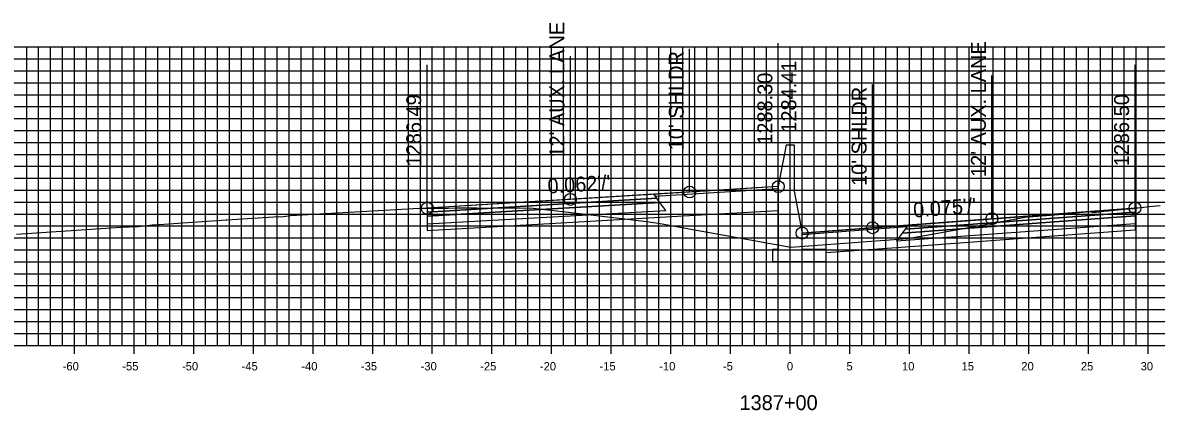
# Model space of a CAD drawing. Extents: x 674939 to 678919, y 750652 to 765176.
# Drawn here: x 678674.2 to 678769.2, y 755587.1 to 755619.6 of the extents above; entities that cross this region are included whole.
import ezdxf

# ---------------------------------------------------------------- set-up
doc = ezdxf.new("R2010")
doc.units = 0
for name, color, linetype in [('R_Alt Surface', 7, 'Continuous'), ('R_Axis', 7, 'Continuous'), ('R_Axis Annot', 7, 'Continuous'), ('R_Exist Surface', 7, 'Continuous'), ('R_Fin Surface', 7, 'Continuous'), ('R_Grid', 7, 'Continuous'), ('R_No Plot', 7, 'Continuous'), ('R_Proposed Road', 7, 'Continuous'), ('R_Xsect Elev', 7, 'Continuous'), ('R_Xsect Slope', 7, 'Continuous')]:
    doc.layers.add(name, color=color, linetype=linetype)

msp = doc.modelspace()

# ---------------------------------------------------------------- linework, layer by layer
at = {"layer": 'R_Alt Surface'}
for points in [[(678708.103, 755603.708), (678708.103, 755603.378), (678727.603, 755604.53), (678727.353, 755604.87)], [(678708.103, 755603.378), (678708.103, 755602.718), (678728.103, 755603.85), (678727.603, 755604.53)], [(678767.433, 755603.39), (678767.433, 755602.73), (678747.433, 755601.266), (678747.933, 755601.946)], [(678767.433, 755603.72), (678767.433, 755603.39), (678747.933, 755601.946), (678748.183, 755602.286)]]:
    msp.add_lwpolyline(points, close=True, dxfattribs=at)
for points in [[(678728.103, 755603.31), (678737.533, 755603.844)], [(678708.103, 755602.718), (678708.103, 755602.178), (678728.103, 755603.31)], [(678767.433, 755602.73), (678767.435, 755602.19), (678747.433, 755600.726)], [(678747.433, 755600.726), (678741.533, 755600.294)]]:
    msp.add_lwpolyline(points, dxfattribs=at)
at = {"layer": 'R_Axis'}
for p, q in [((678638.533, 755592.551), (678838.533, 755592.551)), ((678678.533, 755591.851), (678678.533, 755593.251)), ((678683.533, 755591.851), (678683.533, 755593.251)), ((678688.533, 755591.851), (678688.533, 755593.251)), ((678693.533, 755591.851), (678693.533, 755593.251)), ((678698.533, 755591.851), (678698.533, 755593.251)), ((678703.533, 755591.851), (678703.533, 755593.251)), ((678708.533, 755591.851), (678708.533, 755593.251)), ((678713.533, 755591.851), (678713.533, 755593.251)), ((678718.533, 755591.851), (678718.533, 755593.251)), ((678723.533, 755591.851), (678723.533, 755593.251)), ((678728.533, 755591.851), (678728.533, 755593.251)), ((678733.533, 755591.851), (678733.533, 755593.251)), ((678738.533, 755591.851), (678738.533, 755593.251)), ((678743.533, 755591.851), (678743.533, 755593.251)), ((678748.533, 755591.851), (678748.533, 755593.251)), ((678753.533, 755591.851), (678753.533, 755593.251)), ((678758.533, 755591.851), (678758.533, 755593.251)), ((678763.533, 755591.851), (678763.533, 755593.251)), ((678768.533, 755591.851), (678768.533, 755593.251))]:
    msp.add_line(p, q, dxfattribs=at)
at = {"layer": 'R_Exist Surface'}
msp.add_lwpolyline([(678673.674, 755601.852), (678682.429, 755602.452), (678682.464, 755602.454), (678683.861, 755602.512), (678683.863, 755602.512), (678684.641, 755602.591), (678684.642, 755602.591), (678685.064, 755602.634), (678685.064, 755602.634), (678685.23, 755602.645), (678691.263, 755603.061), (678691.303, 755603.063), (678695.662, 755603.333), (678695.858, 755603.325), (678696.448, 755603.404), (678696.469, 755603.406), (678696.64, 755603.416), (678707.447, 755604.031), (678707.483, 755604.032), (678708.103, 755604.038), (678708.107, 755604.038), (678708.647, 755604.043), (678708.701, 755604.043), (678709.86, 755604.04), (678710.438, 755604.064), (678710.489, 755604.065), (678712.028, 755604.073), (678712.052, 755604.073), (678712.282, 755604.072), (678716.988, 755604.043), (678719.949, 755603.701), (678724.655, 755603.159), (678726.255, 755602.946), (678727.483, 755602.774), (678729.754, 755602.375), (678738.575, 755600.784), (678740.811, 755600.955), (678748.352, 755601.493), (678751.205, 755601.994), (678758.232, 755603.284), (678761.369, 755603.544), (678763.606, 755603.772), (678763.75, 755603.734), (678763.864, 755603.711), (678763.95, 755603.706), (678764.177, 755603.706), (678764.437, 755603.748), (678765.004, 755603.823), (678765.177, 755603.833), (678765.404, 755603.838), (678766.27, 755603.919), (678767.177, 755604.011), (678767.35, 755604.029), (678767.433, 755604.05), (678767.463, 755604.057), (678767.69, 755604.068), (678768.644, 755604.17), (678769.55, 755604.27)], dxfattribs=at)
at = {"layer": 'R_Fin Surface'}
for points in [[(678737.533, 755605.853), (678730.103, 755605.395), (678720.103, 755604.778), (678708.103, 755604.038)], [(678767.433, 755604.05), (678755.433, 755603.151), (678745.433, 755602.401), (678739.533, 755601.959)]]:
    msp.add_lwpolyline(points, dxfattribs=at)
for points in [[(678727.221, 755605.05), (678737.533, 755605.693), (678737.533, 755605.853), (678727.103, 755605.21)], [(678708.103, 755604.038), (678708.103, 755603.708), (678727.353, 755604.87), (678727.103, 755605.21)], [(678767.433, 755604.05), (678767.433, 755603.72), (678748.183, 755602.286), (678748.433, 755602.626)], [(678748.316, 755602.466), (678739.533, 755601.799), (678739.533, 755601.959), (678748.433, 755602.626)]]:
    msp.add_lwpolyline(points, close=True, dxfattribs=at)
at = {"layer": 'R_Grid'}
for p, q in [((678638.533, 755617.551), (678838.533, 755617.551)), ((678674.533, 755592.551), (678674.533, 755617.551)), ((678675.533, 755592.551), (678675.533, 755617.551)), ((678676.533, 755592.551), (678676.533, 755617.551)), ((678677.533, 755592.551), (678677.533, 755617.551)), ((678678.533, 755592.551), (678678.533, 755617.551)), ((678679.533, 755592.551), (678679.533, 755617.551)), ((678680.533, 755592.551), (678680.533, 755617.551)), ((678681.533, 755592.551), (678681.533, 755617.551)), ((678682.533, 755592.551), (678682.533, 755617.551)), ((678683.533, 755592.551), (678683.533, 755617.551)), ((678684.533, 755592.551), (678684.533, 755617.551)), ((678685.533, 755592.551), (678685.533, 755617.551)), ((678686.533, 755592.551), (678686.533, 755617.551)), ((678687.533, 755592.551), (678687.533, 755617.551)), ((678688.533, 755592.551), (678688.533, 755617.551)), ((678689.533, 755592.551), (678689.533, 755617.551)), ((678690.533, 755592.551), (678690.533, 755617.551)), ((678691.533, 755592.551), (678691.533, 755617.551)), ((678692.533, 755592.551), (678692.533, 755617.551)), ((678693.533, 755592.551), (678693.533, 755617.551)), ((678694.533, 755592.551), (678694.533, 755617.551)), ((678695.533, 755592.551), (678695.533, 755617.551)), ((678696.533, 755592.551), (678696.533, 755617.551)), ((678697.533, 755592.551), (678697.533, 755617.551)), ((678698.533, 755592.551), (678698.533, 755617.551)), ((678699.533, 755592.551), (678699.533, 755617.551)), ((678700.533, 755592.551), (678700.533, 755617.551)), ((678701.533, 755592.551), (678701.533, 755617.551)), ((678702.533, 755592.551), (678702.533, 755617.551)), ((678703.533, 755592.551), (678703.533, 755617.551)), ((678704.533, 755592.551), (678704.533, 755617.551)), ((678705.533, 755592.551), (678705.533, 755617.551)), ((678706.533, 755592.551), (678706.533, 755617.551)), ((678707.533, 755592.551), (678707.533, 755617.551)), ((678708.533, 755592.551), (678708.533, 755617.551)), ((678709.533, 755592.551), (678709.533, 755617.551)), ((678710.533, 755592.551), (678710.533, 755617.551)), ((678711.533, 755592.551), (678711.533, 755617.551)), ((678712.533, 755592.551), (678712.533, 755617.551)), ((678713.533, 755592.551), (678713.533, 755617.551)), ((678714.533, 755592.551), (678714.533, 755617.551)), ((678715.533, 755592.551), (678715.533, 755617.551)), ((678716.533, 755592.551), (678716.533, 755617.551)), ((678717.533, 755592.551), (678717.533, 755617.551)), ((678718.533, 755592.551), (678718.533, 755617.551)), ((678719.533, 755592.551), (678719.533, 755617.551)), ((678720.533, 755592.551), (678720.533, 755617.551)), ((678721.533, 755592.551), (678721.533, 755617.551)), ((678722.533, 755592.551), (678722.533, 755617.551)), ((678723.533, 755592.551), (678723.533, 755617.551)), ((678724.533, 755592.551), (678724.533, 755617.551)), ((678725.533, 755592.551), (678725.533, 755617.551)), ((678726.533, 755592.551), (678726.533, 755617.551)), ((678727.533, 755592.551), (678727.533, 755617.551)), ((678728.533, 755592.551), (678728.533, 755617.551)), ((678729.533, 755592.551), (678729.533, 755617.551)), ((678730.533, 755592.551), (678730.533, 755617.551)), ((678731.533, 755592.551), (678731.533, 755617.551)), ((678732.533, 755592.551), (678732.533, 755617.551)), ((678733.533, 755592.551), (678733.533, 755617.551)), ((678734.533, 755592.551), (678734.533, 755617.551)), ((678735.533, 755592.551), (678735.533, 755617.551)), ((678736.533, 755592.551), (678736.533, 755617.551)), ((678737.533, 755592.551), (678737.533, 755617.551)), ((678738.533, 755592.551), (678738.533, 755617.551)), ((678739.533, 755592.551), (678739.533, 755617.551)), ((678740.533, 755592.551), (678740.533, 755617.551)), ((678741.533, 755592.551), (678741.533, 755617.551)), ((678742.533, 755592.551), (678742.533, 755617.551)), ((678743.533, 755592.551), (678743.533, 755617.551)), ((678744.533, 755592.551), (678744.533, 755617.551)), ((678745.533, 755592.551), (678745.533, 755617.551)), ((678746.533, 755592.551), (678746.533, 755617.551)), ((678747.533, 755592.551), (678747.533, 755617.551)), ((678748.533, 755592.551), (678748.533, 755617.551)), ((678749.533, 755592.551), (678749.533, 755617.551)), ((678750.533, 755592.551), (678750.533, 755617.551)), ((678751.533, 755592.551), (678751.533, 755617.551)), ((678752.533, 755592.551), (678752.533, 755617.551)), ((678753.533, 755592.551), (678753.533, 755617.551)), ((678754.533, 755592.551), (678754.533, 755617.551)), ((678755.533, 755592.551), (678755.533, 755617.551)), ((678756.533, 755592.551), (678756.533, 755617.551)), ((678757.533, 755592.551), (678757.533, 755617.551)), ((678758.533, 755592.551), (678758.533, 755617.551)), ((678759.533, 755592.551), (678759.533, 755617.551)), ((678760.533, 755592.551), (678760.533, 755617.551)), ((678761.533, 755592.551), (678761.533, 755617.551)), ((678762.533, 755592.551), (678762.533, 755617.551)), ((678763.533, 755592.551), (678763.533, 755617.551)), ((678764.533, 755592.551), (678764.533, 755617.551)), ((678765.533, 755592.551), (678765.533, 755617.551)), ((678766.533, 755592.551), (678766.533, 755617.551)), ((678767.533, 755592.551), (678767.533, 755617.551)), ((678768.533, 755592.551), (678768.533, 755617.551)), ((678638.533, 755616.551), (678838.533, 755616.551)), ((678638.533, 755615.551), (678838.533, 755615.551)), ((678638.533, 755614.551), (678838.533, 755614.551)), ((678638.533, 755613.551), (678838.533, 755613.551)), ((678638.533, 755612.551), (678838.533, 755612.551)), ((678638.533, 755611.551), (678838.533, 755611.551)), ((678638.533, 755610.551), (678838.533, 755610.551)), ((678638.533, 755609.551), (678838.533, 755609.551)), ((678638.533, 755608.551), (678838.533, 755608.551)), ((678638.533, 755607.551), (678838.533, 755607.551)), ((678638.533, 755606.551), (678838.533, 755606.551)), ((678638.533, 755605.551), (678838.533, 755605.551)), ((678638.533, 755604.551), (678838.533, 755604.551)), ((678638.533, 755603.551), (678838.533, 755603.551)), ((678638.533, 755602.551), (678838.533, 755602.551)), ((678638.533, 755601.551), (678838.533, 755601.551)), ((678638.533, 755600.551), (678838.533, 755600.551)), ((678638.533, 755599.551), (678838.533, 755599.551)), ((678638.533, 755598.551), (678838.533, 755598.551)), ((678638.533, 755597.551), (678838.533, 755597.551)), ((678638.533, 755596.551), (678838.533, 755596.551)), ((678638.533, 755595.551), (678838.533, 755595.551)), ((678638.533, 755594.551), (678838.533, 755594.551)), ((678638.533, 755593.551), (678838.533, 755593.551)), ((678638.533, 755592.551), (678838.533, 755592.551))]:
    msp.add_line(p, q, dxfattribs=at)
at = {"layer": 'R_No Plot'}
for centre in [(678730.103, 755605.395), (678737.533, 755605.853), (678720.103, 755604.778), (678708.103, 755604.038), (678767.433, 755604.05), (678745.433, 755602.401), (678755.433, 755603.151), (678739.533, 755601.959)]:
    msp.add_circle(centre, 0.5, dxfattribs=at)
at = {"layer": 'R_Proposed Road'}
for points in [[(678738.203, 755609.353), (678737.533, 755605.853)], [(678738.203, 755609.353), (678738.203, 755609.353)], [(678738.203, 755609.353), (678738.863, 755609.353)], [(678738.863, 755609.353), (678738.863, 755605.459)], [(678737.533, 755605.853), (678737.533, 755600.584), (678737.033, 755600.584), (678737.033, 755599.584), (678741.533, 755599.584), (678741.533, 755600.584), (678739.533, 755600.584), (678739.533, 755601.959)], [(678738.863, 755605.459), (678739.533, 755601.959)]]:
    msp.add_lwpolyline(points, dxfattribs=at)
at = {"layer": 'R_Xsect Elev'}
for p, q in [((678730.103, 755605.395), (678730.103, 755617.395)), ((678737.533, 755605.853), (678737.533, 755617.853)), ((678720.103, 755604.778), (678720.103, 755616.778)), ((678708.103, 755604.038), (678708.103, 755616.038)), ((678755.433, 755603.151), (678755.433, 755615.151)), ((678767.433, 755604.05), (678767.433, 755616.05)), ((678745.433, 755602.401), (678745.433, 755614.401)), ((678739.533, 755601.959), (678739.533, 755613.959))]:
    msp.add_line(p, q, dxfattribs=at)

# ---------------------------------------------------------------- texts
at = {"layer": 'R_Axis Annot'}
for s, height, p in [('-60', 0.7, (678677.552, 755590.451)), ('-55', 0.7, (678682.546, 755590.451)), ('-50', 0.7, (678687.552, 755590.451)), ('-45', 0.7, (678692.546, 755590.451)), ('-40', 0.7, (678697.552, 755590.451)), ('-35', 0.7, (678702.546, 755590.451)), ('-30', 0.7, (678707.552, 755590.451)), ('-25', 0.7, (678712.546, 755590.451)), ('-20', 0.7, (678717.552, 755590.451)), ('-15', 0.7, (678722.546, 755590.451)), ('-10', 0.7, (678727.552, 755590.451)), ('-5', 0.7, (678732.896, 755590.451)), ('0', 0.7, (678738.252, 755590.451)), ('5', 0.7, (678743.246, 755590.451)), ('10', 0.7, (678747.902, 755590.451)), ('15', 0.7, (678752.896, 755590.451)), ('20', 0.7, (678757.902, 755590.451)), ('25', 0.7, (678762.896, 755590.451)), ('30', 0.7, (678767.902, 755590.451)), ('1387+00', 1.25, (678734.281, 755587.126))]:
    msp.add_text(s, height=height, dxfattribs=at).set_placement(p)
at = {"layer": 'R_Xsect Elev'}
for s, p in [("12' AUX. LANE", (678719.603, 755608.278)), ("10' SHLDR", (678729.603, 755608.895)), ("12' AUX. LANE", (678754.933, 755606.651)), ('1284.41', (678739.033, 755610.366)), ('1288.30', (678737.033, 755609.353)), ('1286.49', (678707.603, 755607.538)), ("10' SHLDR", (678744.933, 755605.901)), ('1286.50', (678766.933, 755607.55))]:
    msp.add_text(s, height=1.25, rotation=90, dxfattribs=at).set_placement(p)
at = {"layer": 'R_Xsect Slope'}
for s, rotation, p in [("0.062'/'", 3.52995, (678718.227, 755605.264)), ("0.075'/'", 4.28473, (678748.888, 755603.262))]:
    msp.add_text(s, height=1.25, rotation=rotation, dxfattribs=at).set_placement(p)

doc.saveas('drawing.dxf')
